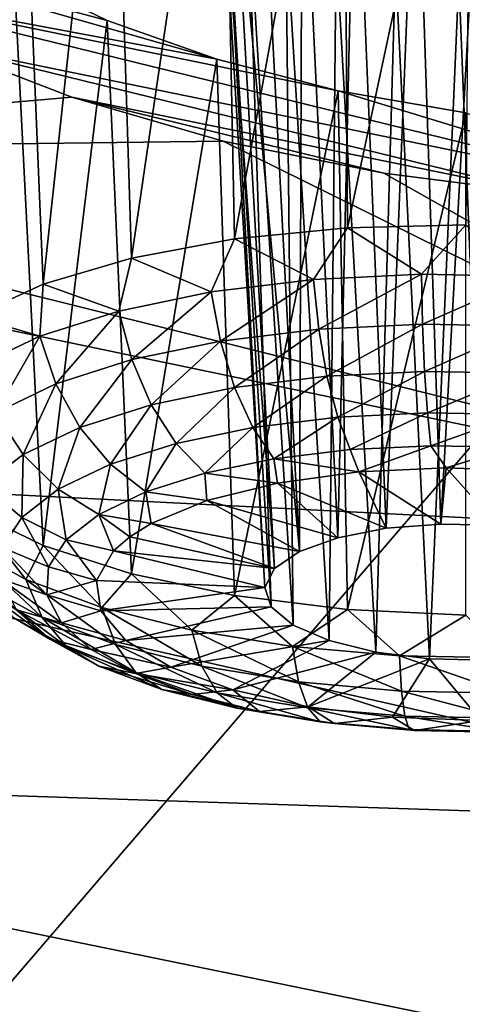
# Model space of a CAD drawing. Header units: metres. Extents: x -106 to 264, y -111 to 81.
# Tile 257 of 549: x 172.73 to 173.84, y 2.05 to 4.52. Entities that reach past the tile are written whole.
import ezdxf

# ---------------------------------------------------------------- set-up
doc = ezdxf.new("R2010")
doc.units = ezdxf.units.M
doc.layers.add('solid_20422013', color=7, linetype='CONTINUOUS')

msp = doc.modelspace()

# ---------------------------------------------------------------- linework, layer by layer
at = {"layer": 'solid_20422013'}
for points in [[(173.921219, 8.818964, 241.683731), (166.384933, 5.21779, 244.189499), (170.03476, 4.30141, 246.734848)], [(177.277863, 8.107755, 243.659195), (173.921219, 8.818964, 241.683731), (170.03476, 4.30141, 246.734848)], [(177.277863, 8.107755, 243.659195), (170.03476, 4.30141, 246.734848), (173.901184, 3.493361, 248.979294)], [(173.010468, 3.924928, 189.316116), (172.961655, 5.462867, 189.789368), (173.239288, 5.487041, 189.627518)], [(173.269684, 3.972997, 189.174347), (173.010468, 3.924928, 189.316116), (173.239288, 5.487041, 189.627518)], [(173.269684, 3.972997, 189.174347), (173.239288, 5.487041, 189.627518), (173.544846, 5.484597, 189.521317)], [(173.554337, 4.001151, 189.086166), (173.269684, 3.972997, 189.174347), (173.544846, 5.484597, 189.521317)], [(173.554337, 4.001151, 189.086166), (173.544846, 5.484597, 189.521317), (173.864563, 5.454297, 189.47551)], [(172.788025, 3.859046, 189.50528), (172.723938, 5.412592, 189.999252), (172.961655, 5.462867, 189.789368)], [(173.010468, 3.924928, 189.316116), (172.788025, 3.859046, 189.50528), (172.961655, 5.462867, 189.789368)], [(173.852005, 4.00816, 189.05542), (173.554337, 4.001151, 189.086166), (173.864563, 5.454297, 189.47551)], [(172.788025, 3.859046, 189.50528), (172.612091, 3.778229, 189.733566), (172.723938, 5.412592, 189.999252)], [(173.439911, 5.099673, 190.47879), (173.529388, 3.221478, 189.880493), (173.573257, 5.117629, 190.385834)], [(173.573257, 5.117629, 190.385834), (173.529388, 3.221478, 189.880493), (173.651245, 3.245149, 189.810898)], [(173.573257, 5.117629, 190.385834), (173.651245, 3.245149, 189.810898), (173.726563, 5.118976, 190.326309)], [(173.726563, 5.118976, 190.326309), (173.651245, 3.245149, 189.810898), (173.788879, 3.255833, 189.776291)], [(173.726563, 5.118976, 190.326309), (173.788879, 3.255833, 189.776291), (173.890427, 5.10304, 190.304459)], [(173.890427, 5.10304, 190.304459), (173.788879, 3.255833, 189.776291), (173.931122, 3.252664, 189.779465)], [(173.334808, 5.065743, 190.598999), (173.433167, 3.186738, 189.979431), (173.439911, 5.099673, 190.47879)], [(173.439911, 5.099673, 190.47879), (173.433167, 3.186738, 189.979431), (173.529388, 3.221478, 189.880493)], [(173.334808, 5.065743, 190.598999), (173.265045, 5.019145, 190.738495), (173.433167, 3.186738, 189.979431)], [(173.265045, 5.019145, 190.738495), (173.234924, 4.960767, 190.890259), (173.370377, 3.143743, 190.099686)], [(173.265045, 5.019145, 190.738495), (173.370377, 3.143743, 190.099686), (173.433167, 3.186738, 189.979431)], [(173.234924, 4.960767, 190.890259), (173.3461, 3.095975, 190.231522), (173.370377, 3.143743, 190.099686)], [(173.234924, 4.960767, 190.890259), (173.247986, 4.896186, 191.042786), (173.3461, 3.095975, 190.231522)], [(173.247986, 4.896186, 191.042786), (173.36232, 3.047306, 190.364273), (173.3461, 3.095975, 190.231522)], [(173.247986, 4.896186, 191.042786), (173.303925, 4.828753, 191.185272), (173.36232, 3.047306, 190.364273)], [(173.303925, 4.828753, 191.185272), (173.417709, 3.001678, 190.487167), (173.36232, 3.047306, 190.364273)], [(173.303925, 4.828753, 191.185272), (173.398804, 4.764108, 191.307327), (173.417709, 3.001678, 190.487167)], [(173.225418, 4.424711, 192.208359), (172.229309, 4.612025, 192.135529), (172.005569, 4.772775, 191.829514)], [(172.949707, 4.522696, 192.070984), (173.225418, 4.424711, 192.208359), (172.005569, 4.772775, 191.829514)], [(172.71521, 4.636314, 191.883408), (172.949707, 4.522696, 192.070984), (172.005569, 4.772775, 191.829514)], [(173.398804, 4.764108, 191.307327), (173.507782, 2.962787, 190.590256), (173.417709, 3.001678, 190.487167)], [(173.398804, 4.764108, 191.307327), (173.525558, 4.706569, 191.400101), (173.507782, 2.962787, 190.590256)], [(173.525558, 4.706569, 191.400101), (173.625244, 2.933784, 190.665192), (173.507782, 2.962787, 190.590256)], [(173.525558, 4.706569, 191.400101), (173.674652, 4.660285, 191.45752), (173.625244, 2.933784, 190.665192)], [(173.674652, 4.660285, 191.45752), (173.76059, 2.917019, 190.705887), (173.625244, 2.933784, 190.665192)], [(173.674652, 4.660285, 191.45752), (173.834183, 4.628338, 191.47641), (173.76059, 2.917019, 190.705887)], [(172.612061, 3.287405, 191.078644), (172.787979, 3.202195, 191.305344), (172.71521, 4.636314, 191.883408)], [(172.787979, 3.202195, 191.305344), (172.949707, 4.522696, 192.070984), (172.71521, 4.636314, 191.883408)], [(172.229309, 4.612025, 192.135529), (174.437851, 4.068772, 192.637802), (172.51651, 4.461977, 192.39241)], [(173.53067, 4.3451, 192.287628), (174.437851, 4.068772, 192.637802), (172.229309, 4.612025, 192.135529)], [(173.225418, 4.424711, 192.208359), (173.53067, 4.3451, 192.287628), (172.229309, 4.612025, 192.135529)], [(173.834183, 4.628338, 191.47641), (173.902832, 2.91385, 190.709061), (173.76059, 2.917019, 190.705887)], [(173.834183, 4.628338, 191.47641), (173.995651, 4.611994, 191.456711), (173.902832, 2.91385, 190.709061)], [(172.787979, 3.202195, 191.305344), (173.010391, 3.130759, 191.492493), (172.949707, 4.522696, 192.070984)], [(173.010391, 3.130759, 191.492493), (173.225418, 4.424711, 192.208359), (172.949707, 4.522696, 192.070984)], [(172.51651, 4.461977, 192.39241), (172.860291, 4.329152, 192.586899), (171.303162, 4.194926, 193.558868)], [(172.51651, 4.461977, 192.39241), (174.437851, 4.068772, 192.637802), (174.051422, 4.086668, 192.736038)], [(172.51651, 4.461977, 192.39241), (174.051422, 4.086668, 192.736038), (172.860291, 4.329152, 192.586899)], [(173.010391, 3.130759, 191.492493), (173.269608, 3.076217, 191.631927), (173.225418, 4.424711, 192.208359)], [(173.269608, 3.076217, 191.631927), (173.53067, 4.3451, 192.287628), (173.225418, 4.424711, 192.208359)], [(173.269608, 3.076217, 191.631927), (173.55426, 3.040955, 191.717529), (173.53067, 4.3451, 192.287628)], [(173.53067, 4.3451, 192.287628), (173.85144, 4.289935, 192.305237), (174.437851, 4.068772, 192.637802)], [(173.55426, 3.040955, 191.717529), (173.85144, 4.289935, 192.305237), (173.53067, 4.3451, 192.287628)], [(172.860291, 4.329152, 192.586899), (173.241257, 4.219007, 192.713181), (171.303162, 4.194926, 193.558868)], [(172.860291, 4.329152, 192.586899), (174.051422, 4.086668, 192.736038), (173.645355, 4.137995, 192.760681)], [(172.860291, 4.329152, 192.586899), (173.645355, 4.137995, 192.760681), (173.241257, 4.219007, 192.713181)], [(173.901184, 3.493361, 248.979294), (170.03476, 4.30141, 246.734848), (169.804535, -1.27433, 253.632538)], [(173.55426, 3.040955, 191.717529), (173.851929, 3.026513, 191.745575), (173.85144, 4.289935, 192.305237)], [(173.241257, 4.219007, 192.713181), (175.308807, 3.19784, 194.533691), (171.303162, 4.194926, 193.558868)], [(173.241257, 4.219007, 192.713181), (173.645355, 4.137995, 192.760681), (175.308807, 3.19784, 194.533691)], [(175.308807, 3.19784, 194.533691), (170.937973, 3.419962, 195.711426), (171.303162, 4.194926, 193.558868)], [(173.645355, 4.137995, 192.760681), (174.051422, 4.086668, 192.736038), (175.308807, 3.19784, 194.533691)], [(173.468292, 3.870738, 189.087189), (173.269684, 3.972997, 189.174347), (173.554337, 4.001151, 189.086166)], [(173.739929, 3.883977, 189.04039), (173.468292, 3.870738, 189.087189), (173.554337, 4.001151, 189.086166)], [(173.739929, 3.883977, 189.04039), (173.554337, 4.001151, 189.086166), (173.852005, 4.00816, 189.05542)], [(174.015808, 3.878675, 189.044235), (173.739929, 3.883977, 189.04039), (173.852005, 4.00816, 189.05542)], [(173.211334, 3.839468, 189.182846), (173.010468, 3.924928, 189.316116), (173.269684, 3.972997, 189.174347)], [(173.468292, 3.870738, 189.087189), (173.211334, 3.839468, 189.182846), (173.269684, 3.972997, 189.174347)], [(172.978928, 3.791368, 189.323654), (172.788025, 3.859046, 189.50528), (173.010468, 3.924928, 189.316116)], [(173.211334, 3.839468, 189.182846), (172.978928, 3.791368, 189.323654), (173.010468, 3.924928, 189.316116)], [(173.234528, 3.715529, 189.18924), (173.211334, 3.839468, 189.182846), (173.468292, 3.870738, 189.087189)], [(173.481552, 3.74559, 189.09729), (173.234528, 3.715529, 189.18924), (173.468292, 3.870738, 189.087189)], [(173.481552, 3.74559, 189.09729), (173.468292, 3.870738, 189.087189), (173.739929, 3.883977, 189.04039)], [(173.742691, 3.758317, 189.052292), (173.481552, 3.74559, 189.09729), (173.739929, 3.883977, 189.04039)], [(173.742691, 3.758317, 189.052292), (173.739929, 3.883977, 189.04039), (174.015808, 3.878675, 189.044235)], [(174.007904, 3.75322, 189.055984), (173.742691, 3.758317, 189.052292), (174.015808, 3.878675, 189.044235)], [(172.780014, 3.728287, 189.504242), (172.612091, 3.778229, 189.733566), (172.788025, 3.859046, 189.50528)], [(172.978928, 3.791368, 189.323654), (172.780014, 3.728287, 189.504242), (172.788025, 3.859046, 189.50528)], [(173.011108, 3.669289, 189.324615), (172.978928, 3.791368, 189.323654), (173.211334, 3.839468, 189.182846)], [(173.234528, 3.715529, 189.18924), (173.011108, 3.669289, 189.324615), (173.211334, 3.839468, 189.182846)], [(172.819885, 3.608647, 189.498215), (172.780014, 3.728287, 189.504242), (172.978928, 3.791368, 189.323654)], [(173.011108, 3.669289, 189.324615), (172.819885, 3.608647, 189.498215), (172.978928, 3.791368, 189.323654)], [(172.780014, 3.728287, 189.504242), (172.622223, 3.652649, 189.717636), (172.612091, 3.778229, 189.733566)], [(173.270111, 3.59947, 189.223938), (173.234528, 3.715529, 189.18924), (173.481552, 3.74559, 189.09729)], [(173.502304, 3.627727, 189.137497), (173.270111, 3.59947, 189.223938), (173.481552, 3.74559, 189.09729)], [(173.502304, 3.627727, 189.137497), (173.481552, 3.74559, 189.09729), (173.742691, 3.758317, 189.052292)], [(173.747772, 3.63969, 189.0952), (173.502304, 3.627727, 189.137497), (173.742691, 3.758317, 189.052292)], [(173.747772, 3.63969, 189.0952), (173.742691, 3.758317, 189.052292), (174.007904, 3.75322, 189.055984)], [(173.99707, 3.634899, 189.098679), (173.747772, 3.63969, 189.0952), (174.007904, 3.75322, 189.055984)], [(172.668198, 3.535933, 189.703354), (172.622223, 3.652649, 189.717636), (172.780014, 3.728287, 189.504242)], [(172.819885, 3.608647, 189.498215), (172.668198, 3.535933, 189.703354), (172.780014, 3.728287, 189.504242)], [(173.060104, 3.556006, 189.351181), (173.011108, 3.669289, 189.324615), (173.234528, 3.715529, 189.18924)], [(173.270111, 3.59947, 189.223938), (173.060104, 3.556006, 189.351181), (173.234528, 3.715529, 189.18924)], [(172.880356, 3.499003, 189.514359), (172.819885, 3.608647, 189.498215), (173.011108, 3.669289, 189.324615)], [(173.060104, 3.556006, 189.351181), (172.880356, 3.499003, 189.514359), (173.011108, 3.669289, 189.324615)], [(173.315826, 3.498691, 189.284698), (173.270111, 3.59947, 189.223938), (173.502304, 3.627727, 189.137497)], [(173.529251, 3.524663, 189.205261), (173.315826, 3.498691, 189.284698), (173.502304, 3.627727, 189.137497)], [(173.529251, 3.524663, 189.205261), (173.502304, 3.627727, 189.137497), (173.747772, 3.63969, 189.0952)], [(173.754868, 3.535658, 189.166382), (173.529251, 3.524663, 189.205261), (173.747772, 3.63969, 189.0952)], [(173.754868, 3.535658, 189.166382), (173.747772, 3.63969, 189.0952), (173.99707, 3.634899, 189.098679)], [(173.984009, 3.531255, 189.169586), (173.754868, 3.535658, 189.166382), (173.99707, 3.634899, 189.098679)], [(172.737778, 3.430654, 189.707184), (172.668198, 3.535933, 189.703354), (172.819885, 3.608647, 189.498215)], [(172.880356, 3.499003, 189.514359), (172.737778, 3.430654, 189.707184), (172.819885, 3.608647, 189.498215)], [(173.122803, 3.45874, 189.401672), (173.060104, 3.556006, 189.351181), (173.270111, 3.59947, 189.223938)], [(173.315826, 3.498691, 189.284698), (173.122803, 3.45874, 189.401672), (173.270111, 3.59947, 189.223938)], [(172.957581, 3.406346, 189.551651), (172.880356, 3.499003, 189.514359), (173.060104, 3.556006, 189.351181)], [(173.122803, 3.45874, 189.401672), (172.957581, 3.406346, 189.551651), (173.060104, 3.556006, 189.351181)], [(172.737778, 3.430654, 189.707184), (172.637848, 3.353584, 189.922272), (172.668198, 3.535933, 189.703354)], [(173.368744, 3.419616, 189.367691), (173.315826, 3.498691, 189.284698), (173.529251, 3.524663, 189.205261)], [(173.560654, 3.442969, 189.296249), (173.368744, 3.419616, 189.367691), (173.529251, 3.524663, 189.205261)], [(173.560654, 3.442969, 189.296249), (173.529251, 3.524663, 189.205261), (173.754868, 3.535658, 189.166382)], [(173.763519, 3.452856, 189.261307), (173.560654, 3.442969, 189.296249), (173.754868, 3.535658, 189.166382)], [(173.763519, 3.452856, 189.261307), (173.754868, 3.535658, 189.166382), (173.984009, 3.531255, 189.169586)], [(173.969543, 3.448896, 189.264175), (173.763519, 3.452856, 189.261307), (173.984009, 3.531255, 189.169586)], [(173.901184, 3.493361, 248.979294), (169.804535, -1.27433, 253.632538), (174.403946, -2.081968, 255.875839)], [(172.826523, 3.343523, 189.728882), (172.737778, 3.430654, 189.707184), (172.880356, 3.499003, 189.514359)], [(172.957581, 3.406346, 189.551651), (172.826523, 3.343523, 189.728882), (172.880356, 3.499003, 189.514359)], [(173.19519, 3.383694, 189.472855), (173.122803, 3.45874, 189.401672), (173.315826, 3.498691, 189.284698)], [(173.368744, 3.419616, 189.367691), (173.19519, 3.383694, 189.472855), (173.315826, 3.498691, 189.284698)], [(173.046631, 3.336584, 189.607712), (172.957581, 3.406346, 189.551651), (173.122803, 3.45874, 189.401672)], [(173.19519, 3.383694, 189.472855), (173.046631, 3.336584, 189.607712), (173.122803, 3.45874, 189.401672)], [(173.582153, 3.386825, 189.407974), (173.368744, 3.419616, 189.367691), (173.560654, 3.442969, 189.296249)], [(173.582153, 3.386825, 189.407974), (173.560654, 3.442969, 189.296249), (173.763519, 3.452856, 189.261307)], [(173.802094, 3.396866, 189.371933), (173.582153, 3.386825, 189.407974), (173.763519, 3.452856, 189.261307)], [(173.802094, 3.396866, 189.371933), (173.763519, 3.452856, 189.261307), (173.969543, 3.448896, 189.264175)], [(174.024567, 3.38847, 189.386322), (173.802094, 3.396866, 189.371933), (173.969543, 3.448896, 189.264175)], [(175.019897, 2.495957, 196.483246), (170.754868, 2.63764, 197.884399), (170.937973, 3.419962, 195.711426)], [(175.308807, 3.19784, 194.533691), (175.019897, 2.495957, 196.483246), (170.937973, 3.419962, 195.711426)], [(172.737778, 3.430654, 189.707184), (172.73468, 3.272684, 189.926575), (172.637848, 3.353584, 189.922272)], [(172.826523, 3.343523, 189.728882), (172.73468, 3.272684, 189.926575), (172.737778, 3.430654, 189.707184)], [(173.377502, 3.35893, 189.49234), (173.19519, 3.383694, 189.472855), (173.368744, 3.419616, 189.367691)], [(173.582153, 3.386825, 189.407974), (173.377502, 3.35893, 189.49234), (173.368744, 3.419616, 189.367691)], [(172.928802, 3.280096, 189.767075), (172.826523, 3.343523, 189.728882), (172.957581, 3.406346, 189.551651)], [(173.046631, 3.336584, 189.607712), (172.928802, 3.280096, 189.767075), (172.957581, 3.406346, 189.551651)], [(173.788879, 3.255833, 189.776291), (173.582153, 3.386825, 189.407974), (173.802094, 3.396866, 189.371933)], [(173.931122, 3.252664, 189.779465), (173.788879, 3.255833, 189.776291), (173.802094, 3.396866, 189.371933)], [(173.931122, 3.252664, 189.779465), (173.802094, 3.396866, 189.371933), (174.024567, 3.38847, 189.386322)], [(173.200058, 3.314799, 189.620163), (173.046631, 3.336584, 189.607712), (173.19519, 3.383694, 189.472855)], [(173.377502, 3.35893, 189.49234), (173.200058, 3.314799, 189.620163), (173.19519, 3.383694, 189.472855)], [(173.651245, 3.245149, 189.810898), (173.377502, 3.35893, 189.49234), (173.582153, 3.386825, 189.407974)], [(173.788879, 3.255833, 189.776291), (173.651245, 3.245149, 189.810898), (173.582153, 3.386825, 189.407974)], [(172.73468, 3.272684, 189.926575), (172.685547, 3.196552, 190.137115), (172.637848, 3.353584, 189.922272)], [(172.826523, 3.343523, 189.728882), (172.846207, 3.216401, 189.944824), (172.73468, 3.272684, 189.926575)], [(172.928802, 3.280096, 189.767075), (172.846207, 3.216401, 189.944824), (172.826523, 3.343523, 189.728882)], [(173.529388, 3.221478, 189.880493), (173.200058, 3.314799, 189.620163), (173.377502, 3.35893, 189.49234)], [(173.651245, 3.245149, 189.810898), (173.529388, 3.221478, 189.880493), (173.377502, 3.35893, 189.49234)], [(173.060074, 3.256995, 189.783997), (172.928802, 3.280096, 189.767075), (173.046631, 3.336584, 189.607712)], [(173.200058, 3.314799, 189.620163), (173.060074, 3.256995, 189.783997), (173.046631, 3.336584, 189.607712)], [(173.433167, 3.186738, 189.979431), (173.060074, 3.256995, 189.783997), (173.200058, 3.314799, 189.620163)], [(173.529388, 3.221478, 189.880493), (173.433167, 3.186738, 189.979431), (173.200058, 3.314799, 189.620163)], [(172.59613, 3.19811, 190.964279), (172.744904, 3.116581, 191.181946), (172.612061, 3.287405, 191.078644)], [(172.744904, 3.116581, 191.181946), (172.787979, 3.202195, 191.305344), (172.612061, 3.287405, 191.078644)], [(172.802032, 3.147947, 190.13414), (172.685547, 3.196552, 190.137115), (172.73468, 3.272684, 189.926575)], [(172.846207, 3.216401, 189.944824), (172.802032, 3.147947, 190.13414), (172.73468, 3.272684, 189.926575)], [(172.928802, 3.280096, 189.767075), (172.965195, 3.188337, 189.975815), (172.846207, 3.216401, 189.944824)], [(173.006439, 3.223734, 189.877213), (172.965195, 3.188337, 189.975815), (172.928802, 3.280096, 189.767075)], [(173.060074, 3.256995, 189.783997), (173.006439, 3.223734, 189.877213), (172.928802, 3.280096, 189.767075)], [(173.370377, 3.143743, 190.099686), (173.006439, 3.223734, 189.877213), (173.060074, 3.256995, 189.783997)], [(173.433167, 3.186738, 189.979431), (173.370377, 3.143743, 190.099686), (173.060074, 3.256995, 189.783997)], [(173.370377, 3.143743, 190.099686), (172.965195, 3.188337, 189.975815), (173.006439, 3.223734, 189.877213)], [(172.786118, 3.020591, 191.111053), (172.744904, 3.116581, 191.181946), (172.59613, 3.19811, 190.964279)], [(172.643112, 3.098968, 190.90181), (172.786118, 3.020591, 191.111053), (172.59613, 3.19811, 190.964279)], [(172.797989, 3.077363, 190.327728), (172.681046, 3.118052, 190.352417), (172.685547, 3.196552, 190.137115)], [(172.802032, 3.147947, 190.13414), (172.797989, 3.077363, 190.327728), (172.685547, 3.196552, 190.137115)], [(172.744904, 3.116581, 191.181946), (172.936142, 3.046002, 191.36795), (172.787979, 3.202195, 191.305344)], [(172.936142, 3.046002, 191.36795), (173.010391, 3.130759, 191.492493), (172.787979, 3.202195, 191.305344)], [(172.922318, 3.11382, 190.181686), (172.802032, 3.147947, 190.13414), (172.846207, 3.216401, 189.944824)], [(172.965195, 3.188337, 189.975815), (172.922318, 3.11382, 190.181686), (172.846207, 3.216401, 189.944824)], [(173.3461, 3.095975, 190.231522), (172.922318, 3.11382, 190.181686), (172.965195, 3.188337, 189.975815)], [(173.3461, 3.095975, 190.231522), (172.965195, 3.188337, 189.975815), (173.370377, 3.143743, 190.099686)], [(172.922318, 3.11382, 190.181686), (172.797989, 3.077363, 190.327728), (172.802032, 3.147947, 190.13414)], [(172.936142, 3.046002, 191.36795), (173.162521, 2.989086, 191.515167), (173.010391, 3.130759, 191.492493)], [(173.162521, 2.989086, 191.515167), (173.269608, 3.076217, 191.631927), (173.010391, 3.130759, 191.492493)], [(172.804855, 2.965993, 190.764328), (172.714203, 3.019916, 190.83371), (172.623322, 3.100652, 190.615967)], [(172.721329, 3.040202, 190.564194), (172.804855, 2.965993, 190.764328), (172.623322, 3.100652, 190.615967)], [(172.848618, 2.946243, 191.030396), (172.786118, 3.020591, 191.111053), (172.643112, 3.098968, 190.90181)], [(172.714203, 3.019916, 190.83371), (172.848618, 2.946243, 191.030396), (172.643112, 3.098968, 190.90181)], [(172.834213, 3.007364, 190.518143), (172.721329, 3.040202, 190.564194), (172.681046, 3.118052, 190.352417)], [(172.797989, 3.077363, 190.327728), (172.834213, 3.007364, 190.518143), (172.681046, 3.118052, 190.352417)], [(172.969971, 2.952741, 191.289871), (172.936142, 3.046002, 191.36795), (172.744904, 3.116581, 191.181946)], [(172.786118, 3.020591, 191.111053), (172.969971, 2.952741, 191.289871), (172.744904, 3.116581, 191.181946)], [(172.922318, 3.11382, 190.181686), (172.933044, 3.037296, 190.390976), (172.797989, 3.077363, 190.327728)], [(173.3461, 3.095975, 190.231522), (172.933044, 3.037296, 190.390976), (172.922318, 3.11382, 190.181686)], [(173.3461, 3.095975, 190.231522), (173.36232, 3.047306, 190.364273), (172.933044, 3.037296, 190.390976)], [(172.933044, 3.037296, 190.390976), (172.834213, 3.007364, 190.518143), (172.797989, 3.077363, 190.327728)], [(173.162521, 2.989086, 191.515167), (173.415329, 2.94802, 191.617905), (173.269608, 3.076217, 191.631927)], [(173.415329, 2.94802, 191.617905), (173.55426, 3.040955, 191.717529), (173.269608, 3.076217, 191.631927)], [(173.36232, 3.047306, 190.364273), (172.99675, 2.963209, 190.591553), (172.933044, 3.037296, 190.390976)], [(173.36232, 3.047306, 190.364273), (173.417709, 3.001678, 190.487167), (172.99675, 2.963209, 190.591553)], [(172.909302, 2.940639, 190.698105), (172.804855, 2.965993, 190.764328), (172.721329, 3.040202, 190.564194)], [(172.834213, 3.007364, 190.518143), (172.909302, 2.940639, 190.698105), (172.721329, 3.040202, 190.564194)], [(172.933044, 3.037296, 190.390976), (172.99675, 2.963209, 190.591553), (172.834213, 3.007364, 190.518143)], [(173.187592, 2.898025, 191.431381), (173.162521, 2.989086, 191.515167), (172.936142, 3.046002, 191.36795)], [(172.969971, 2.952741, 191.289871), (173.187592, 2.898025, 191.431381), (172.936142, 3.046002, 191.36795)], [(173.415329, 2.94802, 191.617905), (173.684845, 2.924381, 191.672241), (173.55426, 3.040955, 191.717529)], [(173.684845, 2.924381, 191.672241), (173.851929, 3.026513, 191.745575), (173.55426, 3.040955, 191.717529)], [(173.684845, 2.924381, 191.672241), (173.960724, 2.91908, 191.676086), (173.851929, 3.026513, 191.745575)], [(172.928421, 2.898277, 190.945114), (172.848618, 2.946243, 191.030396), (172.714203, 3.019916, 190.83371)], [(172.804855, 2.965993, 190.764328), (172.928421, 2.898277, 190.945114), (172.714203, 3.019916, 190.83371)], [(173.021439, 2.882465, 191.198486), (172.969971, 2.952741, 191.289871), (172.786118, 3.020591, 191.111053)], [(172.848618, 2.946243, 191.030396), (173.021439, 2.882465, 191.198486), (172.786118, 3.020591, 191.111053)], [(172.99675, 2.963209, 190.591553), (172.909302, 2.940639, 190.698105), (172.834213, 3.007364, 190.518143)], [(173.417709, 3.001678, 190.487167), (173.109756, 2.895857, 190.771744), (172.99675, 2.963209, 190.591553)], [(173.417709, 3.001678, 190.487167), (173.507782, 2.962787, 190.590256), (173.109756, 2.895857, 190.771744)], [(173.430634, 2.858546, 191.530151), (173.415329, 2.94802, 191.617905), (173.162521, 2.989086, 191.515167)], [(173.187592, 2.898025, 191.431381), (173.430634, 2.858546, 191.530151), (173.162521, 2.989086, 191.515167)], [(173.020401, 2.879751, 190.860657), (172.928421, 2.898277, 190.945114), (172.804855, 2.965993, 190.764328)], [(172.909302, 2.940639, 190.698105), (173.020401, 2.879751, 190.860657), (172.804855, 2.965993, 190.764328)], [(172.99675, 2.963209, 190.591553), (173.109756, 2.895857, 190.771744), (172.909302, 2.940639, 190.698105)], [(173.225998, 2.831033, 191.331497), (173.187592, 2.898025, 191.431381), (172.969971, 2.952741, 191.289871)], [(173.021439, 2.882465, 191.198486), (173.225998, 2.831033, 191.331497), (172.969971, 2.952741, 191.289871)], [(173.507782, 2.962787, 190.590256), (173.265472, 2.839152, 190.921112), (173.109756, 2.895857, 190.771744)], [(173.507782, 2.962787, 190.590256), (173.625244, 2.933784, 190.665192), (173.265472, 2.839152, 190.921112)], [(173.689728, 2.835822, 191.582397), (173.684845, 2.924381, 191.672241), (173.415329, 2.94802, 191.617905)], [(173.430634, 2.858546, 191.530151), (173.689728, 2.835822, 191.582397), (173.415329, 2.94802, 191.617905)], [(173.08725, 2.839655, 191.099609), (173.021439, 2.882465, 191.198486), (172.848618, 2.946243, 191.030396)], [(172.928421, 2.898277, 190.945114), (173.08725, 2.839655, 191.099609), (172.848618, 2.946243, 191.030396)], [(173.109756, 2.895857, 190.771744), (173.020401, 2.879751, 190.860657), (172.909302, 2.940639, 190.698105)], [(173.625244, 2.933784, 190.665192), (173.45488, 2.796385, 191.030975), (173.265472, 2.839152, 190.921112)], [(173.625244, 2.933784, 190.665192), (173.76059, 2.917019, 190.705887), (173.45488, 2.796385, 191.030975)], [(173.954941, 2.830725, 191.58609), (173.960724, 2.91908, 191.676086), (173.684845, 2.924381, 191.672241)], [(173.689728, 2.835822, 191.582397), (173.954941, 2.830725, 191.58609), (173.684845, 2.924381, 191.672241)], [(173.163223, 2.827041, 190.999573), (173.08725, 2.839655, 191.099609), (172.928421, 2.898277, 190.945114)], [(173.020401, 2.879751, 190.860657), (173.163223, 2.827041, 190.999573), (172.928421, 2.898277, 190.945114)], [(173.454437, 2.793925, 191.424347), (173.430634, 2.858546, 191.530151), (173.187592, 2.898025, 191.431381)], [(173.225998, 2.831033, 191.331497), (173.454437, 2.793925, 191.424347), (173.187592, 2.898025, 191.431381)], [(173.76059, 2.917019, 190.705887), (173.666977, 2.770039, 191.094955), (173.45488, 2.796385, 191.030975)], [(173.76059, 2.917019, 190.705887), (173.88945, 2.761642, 191.109344), (173.666977, 2.770039, 191.094955)], [(173.76059, 2.917019, 190.705887), (173.902832, 2.91385, 190.709061), (173.88945, 2.761642, 191.109344)], [(173.109756, 2.895857, 190.771744), (173.265472, 2.839152, 190.921112), (173.020401, 2.879751, 190.860657)], [(173.265472, 2.839152, 190.921112), (173.163223, 2.827041, 190.999573), (173.020401, 2.879751, 190.860657)], [(173.275284, 2.792382, 191.221878), (173.225998, 2.831033, 191.331497), (173.021439, 2.882465, 191.198486)], [(173.08725, 2.839655, 191.099609), (173.275284, 2.792382, 191.221878), (173.021439, 2.882465, 191.198486)], [(173.697998, 2.772564, 191.47345), (173.689728, 2.835822, 191.582397), (173.430634, 2.858546, 191.530151)], [(173.454437, 2.793925, 191.424347), (173.697998, 2.772564, 191.47345), (173.430634, 2.858546, 191.530151)], [(173.332291, 2.784535, 191.109497), (173.275284, 2.792382, 191.221878), (173.08725, 2.839655, 191.099609)], [(173.163223, 2.827041, 190.999573), (173.332291, 2.784535, 191.109497), (173.08725, 2.839655, 191.099609)], [(173.265472, 2.839152, 190.921112), (173.332291, 2.784535, 191.109497), (173.163223, 2.827041, 190.999573)], [(173.48526, 2.758273, 191.30722), (173.454437, 2.793925, 191.424347), (173.225998, 2.831033, 191.331497)], [(173.275284, 2.792382, 191.221878), (173.48526, 2.758273, 191.30722), (173.225998, 2.831033, 191.331497)], [(173.265472, 2.839152, 190.921112), (173.45488, 2.796385, 191.030975), (173.332291, 2.784535, 191.109497)], [(173.947296, 2.767773, 191.476913), (173.954941, 2.830725, 191.58609), (173.689728, 2.835822, 191.582397)], [(173.697998, 2.772564, 191.47345), (173.947296, 2.767773, 191.476913), (173.689728, 2.835822, 191.582397)], [(173.521088, 2.753866, 191.186234), (173.48526, 2.758273, 191.30722), (173.275284, 2.792382, 191.221878)], [(173.332291, 2.784535, 191.109497), (173.521088, 2.753866, 191.186234), (173.275284, 2.792382, 191.221878)], [(173.45488, 2.796385, 191.030975), (173.521088, 2.753866, 191.186234), (173.332291, 2.784535, 191.109497)], [(173.709106, 2.73864, 191.352341), (173.697998, 2.772564, 191.47345), (173.454437, 2.793925, 191.424347)], [(173.48526, 2.758273, 191.30722), (173.709106, 2.73864, 191.352341), (173.454437, 2.793925, 191.424347)], [(173.45488, 2.796385, 191.030975), (173.666977, 2.770039, 191.094955), (173.521088, 2.753866, 191.186234)], [(173.722382, 2.736213, 191.226822), (173.709106, 2.73864, 191.352341), (173.48526, 2.758273, 191.30722)], [(173.521088, 2.753866, 191.186234), (173.722382, 2.736213, 191.226822), (173.48526, 2.758273, 191.30722)], [(173.666977, 2.770039, 191.094955), (173.722382, 2.736213, 191.226822), (173.521088, 2.753866, 191.186234)], [(173.666977, 2.770039, 191.094955), (173.88945, 2.761642, 191.109344), (173.722382, 2.736213, 191.226822)], [(173.938263, 2.734236, 191.355545), (173.947296, 2.767773, 191.476913), (173.697998, 2.772564, 191.47345)], [(173.709106, 2.73864, 191.352341), (173.938263, 2.734236, 191.355545), (173.697998, 2.772564, 191.47345)], [(173.88945, 2.761642, 191.109344), (173.928406, 2.732254, 191.229691), (173.722382, 2.736213, 191.226822)], [(173.928406, 2.732254, 191.229691), (173.938263, 2.734236, 191.355545), (173.709106, 2.73864, 191.352341)], [(173.722382, 2.736213, 191.226822), (173.928406, 2.732254, 191.229691), (173.709106, 2.73864, 191.352341)], [(174.904556, 1.788362, 198.448669), (170.755005, 1.852864, 200.064194), (170.754868, 2.63764, 197.884399)], [(175.019897, 2.495957, 196.483246), (174.904556, 1.788362, 198.448669), (170.754868, 2.63764, 197.884399)]]:
    msp.add_3dface(points, dxfattribs=at)

doc.saveas('drawing.dxf')
